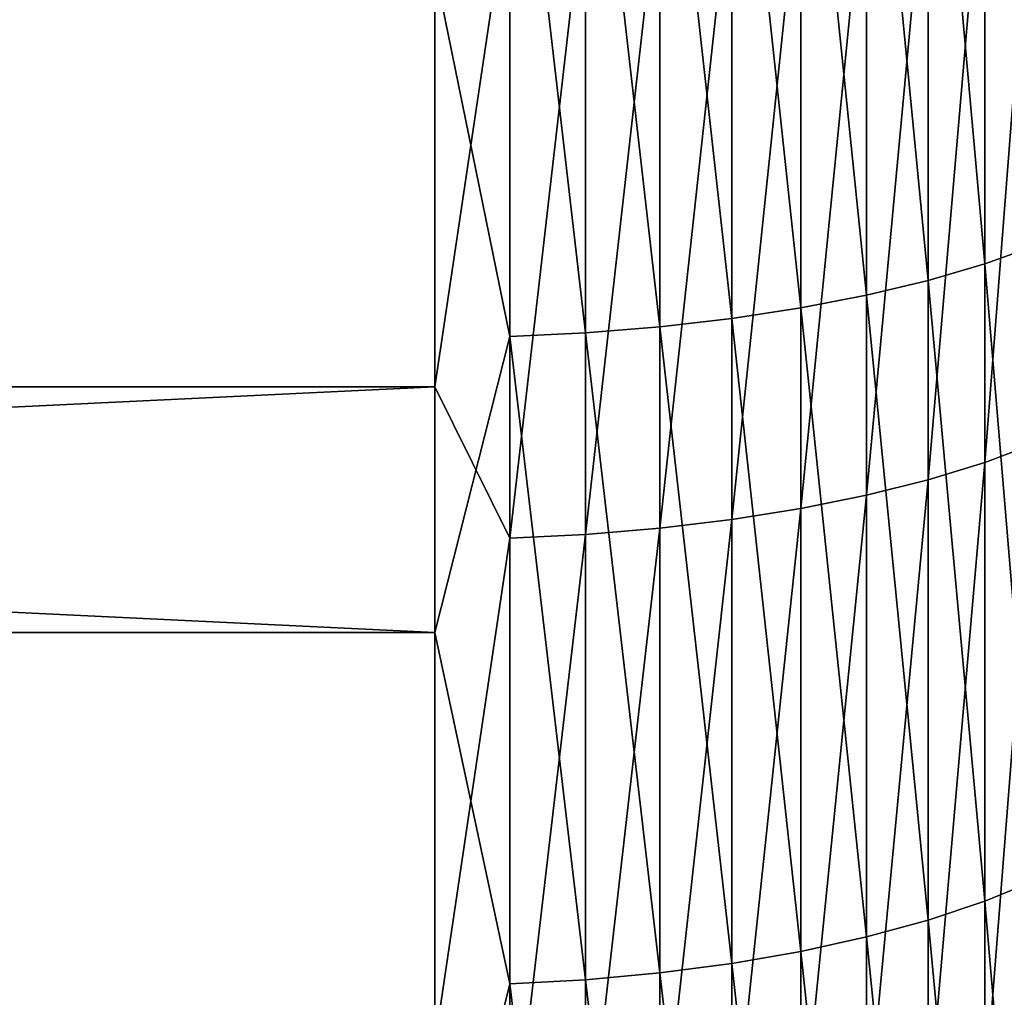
# Model space of a CAD drawing. Header units: metres. Extents: x -2 to 78, y -85 to 85.
# Tile 347 of 500: x 36.1 to 38, y 17.78 to 19.66. Entities that reach past the tile are written whole.
import ezdxf

# ---------------------------------------------------------------- set-up
doc = ezdxf.new("R2010")
doc.units = ezdxf.units.M
doc.layers.add('solid_20004802', color=7, linetype='CONTINUOUS')

msp = doc.modelspace()

# ---------------------------------------------------------------- linework, layer by layer
at = {"layer": 'solid_20004802'}
for points in [[(38.058956, 20.472784, -25.931906), (38.058956, 19.228716, -25.537958), (37.95993, 20.442366, -26.036697)], [(37.95993, 20.442366, -26.036697), (37.95993, 19.19327, -25.641157), (37.850677, 20.414803, -26.131651)], [(38.058956, 19.228716, -25.537958), (37.95993, 19.19327, -25.641157), (37.95993, 20.442366, -26.036697)], [(37.850677, 20.414803, -26.131651), (37.850677, 19.161154, -25.734669), (37.732254, 20.390362, -26.215853)], [(37.95993, 19.19327, -25.641157), (37.850677, 19.161154, -25.734669), (37.850677, 20.414803, -26.131651)], [(37.732254, 20.390362, -26.215853), (37.732254, 19.132671, -25.817591), (37.605797, 20.369278, -26.28849)], [(37.850677, 19.161154, -25.734669), (37.732254, 19.132671, -25.817591), (37.732254, 20.390362, -26.215853)], [(37.605797, 20.369278, -26.28849), (37.605797, 19.108103, -25.889126), (37.472527, 20.351753, -26.348862)], [(37.732254, 19.132671, -25.817591), (37.605797, 19.108103, -25.889126), (37.605797, 20.369278, -26.28849)], [(37.472527, 20.351753, -26.348862), (37.472527, 19.087683, -25.94858), (37.333736, 20.337959, -26.396383)], [(37.605797, 19.108103, -25.889126), (37.472527, 19.087683, -25.94858), (37.472527, 20.351753, -26.348862)], [(37.190758, 20.328028, -26.430599), (37.190758, 19.060036, -26.029076), (37.044975, 20.322056, -26.451178)], [(37.333736, 20.337959, -26.396383), (37.333736, 19.071609, -25.99538), (37.190758, 20.328028, -26.430599)], [(37.333736, 19.071609, -25.99538), (37.190758, 19.060036, -26.029076), (37.190758, 20.328028, -26.430599)], [(37.472527, 19.087683, -25.94858), (37.333736, 19.071609, -25.99538), (37.333736, 20.337959, -26.396383)], [(37.044975, 20.322056, -26.451178), (37.044975, 19.053076, -26.049341), (36.900002, 19.762394, -26.289625)], [(37.190758, 19.060036, -26.029076), (37.044975, 19.053076, -26.049341), (37.044975, 20.322056, -26.451178)], [(36.900002, 20.243586, 26.435593), (10.5, 20.24375, 26.435629), (10.5, 18.955694, 26.023123)], [(36.900002, 18.955795, 26.023161), (36.900002, 20.243586, 26.435593), (10.5, 18.955694, 26.023123)], [(37.044975, 19.926796, 26.333229), (36.900002, 20.243586, 26.435593), (36.900002, 18.955795, 26.023161)], [(38.058956, 20.085283, 25.816275), (37.95993, 20.053301, 25.920597), (37.95993, 18.810268, 25.506395)], [(38.058956, 18.847254, 25.40374), (38.058956, 20.085283, 25.816275), (37.95993, 18.810268, 25.506395)], [(37.95993, 20.053301, 25.920597), (37.850677, 20.024319, 26.015129), (37.850677, 18.776754, 25.599417)], [(37.95993, 18.810268, 25.506395), (37.95993, 20.053301, 25.920597), (37.850677, 18.776754, 25.599417)], [(37.850677, 20.024319, 26.015129), (37.732254, 19.998619, 26.098955), (37.732254, 18.747034, 25.681904)], [(37.850677, 18.776754, 25.599417), (37.850677, 20.024319, 26.015129), (37.732254, 18.747034, 25.681904)], [(37.732254, 19.998619, 26.098955), (37.605797, 19.97645, 26.171268), (37.605797, 18.721397, 25.753061)], [(37.732254, 18.747034, 25.681904), (37.732254, 19.998619, 26.098955), (37.605797, 18.721397, 25.753061)], [(37.605797, 19.97645, 26.171268), (37.472527, 19.958023, 26.231369), (37.472527, 18.700089, 25.812202)], [(37.605797, 18.721397, 25.753061), (37.605797, 19.97645, 26.171268), (37.472527, 18.700089, 25.812202)], [(37.472527, 19.958023, 26.231369), (37.333736, 19.94352, 26.278681), (37.333736, 18.683315, 25.858757)], [(37.472527, 18.700089, 25.812202), (37.472527, 19.958023, 26.231369), (37.333736, 18.683315, 25.858757)], [(37.044975, 18.663977, 25.912436), (37.044975, 19.926796, 26.333229), (36.900002, 18.955795, 26.023161)], [(37.190758, 19.933077, 26.312744), (37.044975, 19.926796, 26.333229), (37.044975, 18.663977, 25.912436)], [(37.190758, 18.67124, 25.892275), (37.190758, 19.933077, 26.312744), (37.044975, 18.663977, 25.912436)], [(37.333736, 19.94352, 26.278681), (37.190758, 19.933077, 26.312744), (37.190758, 18.67124, 25.892275)], [(37.333736, 18.683315, 25.858757), (37.333736, 19.94352, 26.278681), (37.190758, 18.67124, 25.892275)], [(36.900002, 19.762394, -26.289625), (36.900002, 18.482346, -25.853758), (10.5, 19.762234, -26.289566)], [(36.900002, 18.482346, -25.853758), (10.5, 18.482367, -25.853745), (10.5, 19.762234, -26.289566)], [(37.044975, 19.053076, -26.049341), (36.900002, 18.482346, -25.853758), (36.900002, 19.762394, -26.289625)], [(38.058956, 19.228716, -25.537958), (38.058956, 18.005133, -25.084366), (37.95993, 19.19327, -25.641157)], [(37.95993, 19.19327, -25.641157), (37.95993, 17.964745, -25.18573), (37.850677, 19.161154, -25.734669)], [(38.058956, 18.005133, -25.084366), (37.95993, 17.964745, -25.18573), (37.95993, 19.19327, -25.641157)], [(37.850677, 19.161154, -25.734669), (37.850677, 17.928146, -25.277582), (37.732254, 19.132671, -25.817591)], [(37.95993, 17.964745, -25.18573), (37.850677, 17.928146, -25.277582), (37.850677, 19.161154, -25.734669)], [(37.732254, 19.132671, -25.817591), (37.732254, 17.895693, -25.359032), (37.605797, 19.108103, -25.889126)], [(37.850677, 17.928146, -25.277582), (37.732254, 17.895693, -25.359032), (37.732254, 19.132671, -25.817591)], [(37.605797, 19.108103, -25.889126), (37.605797, 17.867695, -25.429295), (37.472527, 19.087683, -25.94858)], [(37.732254, 17.895693, -25.359032), (37.605797, 17.867695, -25.429295), (37.605797, 19.108103, -25.889126)], [(37.333736, 19.071609, -25.99538), (37.333736, 17.826111, -25.533663), (37.190758, 19.060036, -26.029076)], [(37.472527, 19.087683, -25.94858), (37.472527, 17.844427, -25.487694), (37.333736, 19.071609, -25.99538)], [(37.472527, 17.844427, -25.487694), (37.333736, 17.826111, -25.533663), (37.333736, 19.071609, -25.99538)], [(37.605797, 17.867695, -25.429295), (37.472527, 17.844427, -25.487694), (37.472527, 19.087683, -25.94858)], [(37.044975, 19.053076, -26.049341), (37.044975, 17.804991, -25.586664), (36.900002, 18.482346, -25.853758)], [(37.190758, 19.060036, -26.029076), (37.190758, 17.812923, -25.566759), (37.044975, 19.053076, -26.049341)], [(37.190758, 17.812923, -25.566759), (37.044975, 17.804991, -25.586664), (37.044975, 19.053076, -26.049341)], [(37.333736, 17.826111, -25.533663), (37.190758, 17.812923, -25.566759), (37.190758, 19.060036, -26.029076)], [(36.900002, 18.955795, 26.023161), (10.5, 18.955694, 26.023123), (10.5, 17.689726, 25.547991)], [(36.900002, 17.689795, 25.548037), (36.900002, 18.955795, 26.023161), (10.5, 17.689726, 25.547991)], [(37.044975, 18.663977, 25.912436), (36.900002, 18.955795, 26.023161), (36.900002, 17.689795, 25.548037)], [(38.058956, 18.847254, 25.40374), (37.95993, 18.810268, 25.506395), (37.95993, 17.588699, 25.032623)], [(38.058956, 17.630602, 24.931873), (38.058956, 18.847254, 25.40374), (37.95993, 17.588699, 25.032623)], [(37.95993, 18.810268, 25.506395), (37.850677, 18.776754, 25.599417), (37.850677, 17.55073, 25.123917)], [(37.95993, 17.588699, 25.032623), (37.95993, 18.810268, 25.506395), (37.850677, 17.55073, 25.123917)], [(37.850677, 18.776754, 25.599417), (37.732254, 18.747034, 25.681904), (37.732254, 17.517059, 25.20487)], [(37.850677, 17.55073, 25.123917), (37.850677, 18.776754, 25.599417), (37.732254, 17.517059, 25.20487)], [(37.732254, 18.747034, 25.681904), (37.605797, 18.721397, 25.753061), (37.605797, 17.488014, 25.274706)], [(37.732254, 17.517059, 25.20487), (37.732254, 18.747034, 25.681904), (37.605797, 17.488014, 25.274706)], [(37.605797, 18.721397, 25.753061), (37.472527, 18.700089, 25.812202), (37.472527, 17.463875, 25.33275)], [(37.605797, 17.488014, 25.274706), (37.605797, 18.721397, 25.753061), (37.472527, 17.463875, 25.33275)], [(37.472527, 18.700089, 25.812202), (37.333736, 18.683315, 25.858757), (37.333736, 17.444872, 25.378439)], [(37.472527, 17.463875, 25.33275), (37.472527, 18.700089, 25.812202), (37.333736, 17.444872, 25.378439)], [(37.333736, 18.683315, 25.858757), (37.190758, 18.67124, 25.892275), (37.190758, 17.43119, 25.411335)], [(37.333736, 17.444872, 25.378439), (37.333736, 18.683315, 25.858757), (37.190758, 17.43119, 25.411335)], [(37.044975, 17.42296, 25.43112), (37.044975, 18.663977, 25.912436), (36.900002, 17.689795, 25.548037)], [(37.190758, 18.67124, 25.892275), (37.044975, 18.663977, 25.912436), (37.044975, 17.42296, 25.43112)], [(37.190758, 17.43119, 25.411335), (37.190758, 18.67124, 25.892275), (37.044975, 17.42296, 25.43112)], [(36.900002, 17.225227, -25.355606), (10.5, 17.225378, -25.355665), (10.5, 18.482367, -25.853745)], [(36.900002, 18.482346, -25.853758), (36.900002, 17.225227, -25.355606), (10.5, 18.482367, -25.853745)], [(37.044975, 17.804991, -25.586664), (36.900002, 17.225227, -25.355606), (36.900002, 18.482346, -25.853758)], [(38.058956, 18.005133, -25.084366), (38.058956, 16.804893, -24.572186), (37.95993, 17.964745, -25.18573)], [(37.95993, 17.964745, -25.18573), (37.95993, 16.759655, -24.671482), (37.850677, 17.928146, -25.277582)], [(38.058956, 16.804893, -24.572186), (37.95993, 16.759655, -24.671482), (37.95993, 17.964745, -25.18573)], [(37.850677, 17.928146, -25.277582), (37.850677, 16.718662, -24.761457), (37.732254, 17.895693, -25.359032)], [(37.95993, 16.759655, -24.671482), (37.850677, 16.718662, -24.761457), (37.850677, 17.928146, -25.277582)], [(37.732254, 17.895693, -25.359032), (37.732254, 16.68231, -24.841246), (37.605797, 17.867695, -25.429295)], [(37.850677, 16.718662, -24.761457), (37.732254, 16.68231, -24.841246), (37.732254, 17.895693, -25.359032)], [(37.605797, 17.867695, -25.429295), (37.605797, 16.650953, -24.910074), (37.472527, 17.844427, -25.487694)], [(37.732254, 16.68231, -24.841246), (37.605797, 16.650953, -24.910074), (37.605797, 17.867695, -25.429295)], [(37.472527, 17.844427, -25.487694), (37.472527, 16.624889, -24.967279), (37.333736, 17.826111, -25.533663)], [(37.605797, 16.650953, -24.910074), (37.472527, 16.624889, -24.967279), (37.472527, 17.844427, -25.487694)], [(37.333736, 17.826111, -25.533663), (37.333736, 16.604374, -25.01231), (37.190758, 17.812923, -25.566759)], [(37.472527, 16.624889, -24.967279), (37.333736, 16.604374, -25.01231), (37.333736, 17.826111, -25.533663)], [(37.044975, 17.804991, -25.586664), (37.044975, 16.580719, -25.06423), (36.900002, 17.225227, -25.355606)], [(37.190758, 17.812923, -25.566759), (37.190758, 16.589603, -25.044731), (37.044975, 17.804991, -25.586664)], [(37.190758, 16.589603, -25.044731), (37.044975, 16.580719, -25.06423), (37.044975, 17.804991, -25.586664)], [(37.333736, 16.604374, -25.01231), (37.190758, 16.589603, -25.044731), (37.190758, 17.812923, -25.566759)]]:
    msp.add_3dface(points, dxfattribs=at)

doc.saveas('drawing.dxf')
